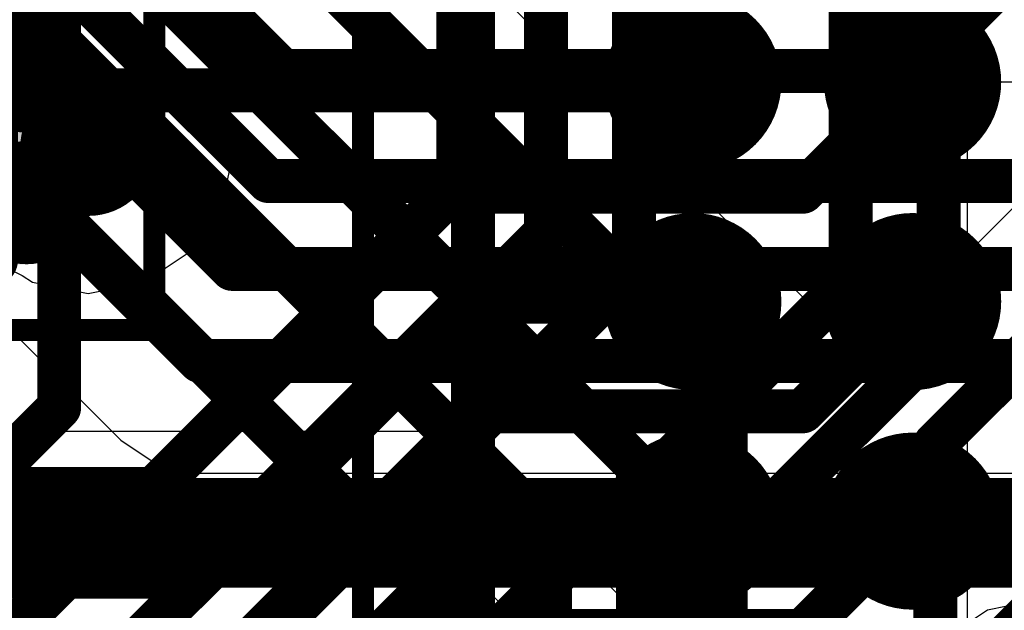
# Model space of a CAD drawing. Header units: millimetres. Extents: x -2 to 68, y -2 to 27.4.
# Tile 332 of 594: x 28.1 to 30.3, y 14.3 to 15.6. Entities that reach past the tile are written whole.
import ezdxf

# ---------------------------------------------------------------- set-up
doc = ezdxf.new("R2010")
doc.units = ezdxf.units.MM
for name, color, linetype in [('BottomLayer', 5, 'Continuous'), ('BottomPaste', 16, 'Continuous'), ('BottomSolder', 6, 'Continuous'), ('Mechanical13', 56, 'Continuous'), ('Mechanical15', 56, 'Continuous'), ('MidLayer2', 76, 'Continuous'), ('MidLayer3', 90, 'Continuous'), ('MidLayer5', 130, 'Continuous'), ('MidLayer6', 216, 'Continuous'), ('MidLayer7', 6, 'Continuous'), ('TopLayer', 1, 'Continuous'), ('TopPaste', 8, 'Continuous'), ('TopSolder', 216, 'Continuous')]:
    doc.layers.add(name, color=color, linetype=linetype)

# ---------------------------------------------------------------- blocks, each defined once
blk = doc.blocks.new('SDINBDG4_16G_F_________1_B_51')
at = {"layer": 'BottomLayer', "const_width": 0.125}
blk.add_lwpolyline([(3.1875, -3.25, 1), (3.3125, -3.25, 1)], format="xyb", close=True, dxfattribs=at)
at = {"layer": 'BottomPaste', "const_width": 0.125}
blk.add_lwpolyline([(3.1875, -3.25, 1), (3.3125, -3.25, 1)], format="xyb", close=True, dxfattribs=at)
at = {"layer": 'BottomSolder', "const_width": 0.155}
blk.add_lwpolyline([(3.1725, -3.25, 1), (3.3275, -3.25, 1)], format="xyb", close=True, dxfattribs=at)
blk = doc.blocks.new('BGA486C50P27X27_1400X1400X125_227')
at = {"layer": 'Mechanical13', "const_width": 0.1}
blk.add_lwpolyline([(-7, 7), (7, 7)], dxfattribs=at)
at = {"layer": 'Mechanical15', "const_width": 0.05}
blk.add_lwpolyline([(-7.25, 7.25), (7.25, 7.25)], dxfattribs=at)
at = {"layer": 'TopLayer', "const_width": 0.1}
for points in [[(-1.05, 6.5, 1), (-0.95, 6.5, 1)], [(-0.55, 6.5, 1), (-0.45, 6.5, 1)], [(-0.05, 6.5, 1), (0.05, 6.5, 1)], [(-1.05, 6, 1), (-0.95, 6, 1)], [(-0.55, 6, 1), (-0.45, 6, 1)], [(-0.05, 6, 1), (0.05, 6, 1)]]:
    blk.add_lwpolyline(points, format="xyb", close=True, dxfattribs=at)
at = {"layer": 'TopPaste', "const_width": 0.1}
for points in [[(-1.05, 6.5, 1), (-0.95, 6.5, 1)], [(-0.55, 6.5, 1), (-0.45, 6.5, 1)], [(-0.05, 6.5, 1), (0.05, 6.5, 1)], [(-1.05, 6, 1), (-0.95, 6, 1)], [(-0.55, 6, 1), (-0.45, 6, 1)], [(-0.05, 6, 1), (0.05, 6, 1)]]:
    blk.add_lwpolyline(points, format="xyb", close=True, dxfattribs=at)
at = {"layer": 'TopSolder', "const_width": 0.2016}
for points in [[(-1.1008, 6.5, 1), (-0.8992, 6.5, 1)], [(-0.6008, 6.5, 1), (-0.3992, 6.5, 1)], [(-0.1008, 6.5, 1), (0.1008, 6.5, 1)], [(-1.1008, 6, 1), (-0.8992, 6, 1)], [(-0.6008, 6, 1), (-0.3992, 6, 1)], [(-0.1008, 6, 1), (0.1008, 6, 1)]]:
    blk.add_lwpolyline(points, format="xyb", close=True, dxfattribs=at)
blk = doc.blocks.new('RES_0402_254')
at = {"layer": 'Mechanical13', "const_width": 0.12}
for points in [[(-0.53, 0.28), (-0.53, -0.28)], [(0.53, 0.28), (-0.53, 0.28)], [(0.53, 0.28), (0.53, -0.28)], [(0.53, -0.28), (-0.53, -0.28)]]:
    blk.add_lwpolyline(points, dxfattribs=at)
at = {"layer": 'Mechanical13', "const_width": 0.06}
for points in [[(-0.56, 0.28, 1), (-0.5, 0.28, 1)], [(-0.56, 0.28, 1), (-0.5, 0.28, 1)], [(0.5, 0.28, 1), (0.56, 0.28, 1)], [(0.5, 0.28, 1), (0.56, 0.28, 1)], [(-0.56, -0.28, 1), (-0.5, -0.28, 1)], [(-0.56, -0.28, 1), (-0.5, -0.28, 1)], [(0.5, -0.28, 1), (0.56, -0.28, 1)], [(0.5, -0.28, 1), (0.56, -0.28, 1)]]:
    blk.add_lwpolyline(points, format="xyb", close=True, dxfattribs=at)
at = {"layer": 'Mechanical15', "const_width": 0.05}
for points in [[(-0.9, 0.44), (-0.9, -0.44)], [(0.9, 0.44), (-0.9, 0.44)], [(0.9, 0.44), (0.9, -0.44)], [(0, 0.22), (0, -0.22)], [(0.22, 0), (-0.22, 0)], [(0.9, -0.44), (-0.9, -0.44)]]:
    blk.add_lwpolyline(points, dxfattribs=at)
at = {"layer": 'Mechanical15'}
for points, const_width in [([(-0.9125, 0.44, 1), (-0.8875, 0.44, 1)], 0.025), ([(-0.9125, 0.44, 1), (-0.8875, 0.44, 1)], 0.025), ([(0.8875, 0.44, 1), (0.9125, 0.44, 1)], 0.025), ([(0.8875, 0.44, 1), (0.9125, 0.44, 1)], 0.025), ([(-0.0125, 0.22, 1), (0.0125, 0.22, 1)], 0.025), ([(0.165, 0, 1), (-0.165, 0, 1)], 0.05), ([(-0.2325, 0, 1), (-0.2075, 0, 1)], 0.025), ([(-0.1775, 0, 1), (-0.1525, 0, 1)], 0.025), ([(0.1525, 0, 1), (0.1775, 0, 1)], 0.025), ([(0.2075, 0, 1), (0.2325, 0, 1)], 0.025), ([(-0.0125, -0.22, 1), (0.0125, -0.22, 1)], 0.025), ([(-0.9125, -0.44, 1), (-0.8875, -0.44, 1)], 0.025), ([(-0.9125, -0.44, 1), (-0.8875, -0.44, 1)], 0.025), ([(0.8875, -0.44, 1), (0.9125, -0.44, 1)], 0.025), ([(0.8875, -0.44, 1), (0.9125, -0.44, 1)], 0.025)]:
    blk.add_lwpolyline(points, format="xyb", close=True, dxfattribs=dict(at, const_width=const_width))
at = {"layer": 'TopLayer', "const_width": 0.1402}
for points in [[(-0.6799, 0.1498, 1), (-0.5396, 0.1498, 1)], [(-0.4104, 0.1498, 1), (-0.2701, 0.1498, 1)], [(0.2701, 0.1498, 1), (0.4104, 0.1498, 1)], [(0.5396, 0.1498, 1), (0.6799, 0.1498, 1)], [(-0.6799, -0.1498, 1), (-0.5396, -0.1498, 1)], [(-0.4104, -0.1498, 1), (-0.2701, -0.1498, 1)], [(0.2701, -0.1498, 1), (0.4104, -0.1498, 1)], [(0.5396, -0.1498, 1), (0.6799, -0.1498, 1)]]:
    blk.add_lwpolyline(points, format="xyb", close=True, dxfattribs=at)
at = {"layer": 'TopLayer'}
for points in [[(-0.3403, 0.29), (-0.6097, 0.29), (-0.3403, -0.29), (-0.6097, -0.29)], [(0.3403, -0.29), (0.6097, -0.29), (0.3403, 0.29), (0.6097, 0.29)], [(-0.2, 0.1498), (-0.75, 0.1498), (-0.2, -0.1498), (-0.75, -0.1498)], [(0.2, -0.1498), (0.75, -0.1498), (0.2, 0.1498), (0.75, 0.1498)]]:
    blk.add_solid(points, dxfattribs=at)
at = {"layer": 'TopPaste', "const_width": 0.1402}
for points in [[(-0.6799, 0.1498, 1), (-0.5396, 0.1498, 1)], [(-0.4104, 0.1498, 1), (-0.2701, 0.1498, 1)], [(0.2701, 0.1498, 1), (0.4104, 0.1498, 1)], [(0.5396, 0.1498, 1), (0.6799, 0.1498, 1)], [(-0.6799, -0.1498, 1), (-0.5396, -0.1498, 1)], [(-0.4104, -0.1498, 1), (-0.2701, -0.1498, 1)], [(0.2701, -0.1498, 1), (0.4104, -0.1498, 1)], [(0.5396, -0.1498, 1), (0.6799, -0.1498, 1)]]:
    blk.add_lwpolyline(points, format="xyb", close=True, dxfattribs=at)
at = {"layer": 'TopPaste'}
for points in [[(-0.3403, 0.29), (-0.6097, 0.29), (-0.3403, -0.29), (-0.6097, -0.29)], [(0.3403, -0.29), (0.6097, -0.29), (0.3403, 0.29), (0.6097, 0.29)], [(-0.2, 0.1498), (-0.75, 0.1498), (-0.2, -0.1498), (-0.75, -0.1498)], [(0.2, -0.1498), (0.75, -0.1498), (0.2, 0.1498), (0.75, 0.1498)]]:
    blk.add_solid(points, dxfattribs=at)
at = {"layer": 'TopSolder', "const_width": 0.1402}
for points in [[(-0.6799, 0.1498, 1), (-0.5396, 0.1498, 1)], [(-0.4104, 0.1498, 1), (-0.2701, 0.1498, 1)], [(0.2701, 0.1498, 1), (0.4104, 0.1498, 1)], [(0.5396, 0.1498, 1), (0.6799, 0.1498, 1)], [(-0.6799, -0.1498, 1), (-0.5396, -0.1498, 1)], [(-0.4104, -0.1498, 1), (-0.2701, -0.1498, 1)], [(0.2701, -0.1498, 1), (0.4104, -0.1498, 1)], [(0.5396, -0.1498, 1), (0.6799, -0.1498, 1)]]:
    blk.add_lwpolyline(points, format="xyb", close=True, dxfattribs=at)
at = {"layer": 'TopSolder'}
for points in [[(-0.3403, 0.29), (-0.6097, 0.29), (-0.3403, -0.29), (-0.6097, -0.29)], [(0.3403, -0.29), (0.6097, -0.29), (0.3403, 0.29), (0.6097, 0.29)], [(-0.2, 0.1498), (-0.75, 0.1498), (-0.2, -0.1498), (-0.75, -0.1498)], [(0.2, -0.1498), (0.75, -0.1498), (0.2, 0.1498), (0.75, 0.1498)]]:
    blk.add_solid(points, dxfattribs=at)

msp = doc.modelspace()

# ---------------------------------------------------------------- linework, layer by layer
at = {"layer": 'BottomLayer'}
for p, q in [((30.25, 12.2605), (30.25, 19.4705)), ((28.4919, 15.6), (28.5404, 15.6996)), ((28.5404, 15.5004), (28.4919, 15.6)), ((28.5561, 15.4768), (28.5404, 15.5004)), ((28.5814, 15.35), (28.5561, 15.4768)), ((28.5561, 15.2232), (28.5814, 15.35)), ((28.4843, 15.1157), (28.5561, 15.2232)), ((28, 15.1081), (28.0996, 15.0596)), ((28.3768, 15.0439), (28.4843, 15.1157)), ((28.0996, 15.0596), (28.1232, 15.0439)), ((28.1232, 15.0439), (28.25, 15.0186)), ((28.25, 15.0186), (28.3768, 15.0439))]:
    msp.add_line(p, q, dxfattribs=at)
at = {"layer": 'MidLayer2'}
for p, q in [((30.0878, 15.4967), (30.0927, 15.5)), ((30.0927, 15.5), (30.7, 15.5)), ((28.0428, 15.4773), (29.9902, 15.4773)), ((29.9902, 15.4773), (30.0878, 15.4967)), ((30.3928, 14.3168), (30.2952, 14.2974)), ((30.2952, 14.2974), (30.2125, 14.2422))]:
    msp.add_line(p, q, dxfattribs=at)
at = {"layer": 'MidLayer3', "const_width": 0.1}
for points in [[(30.1845, 14.9111), (30.1845, 20.1024)], [(29.984, 15.0506), (29.984, 19.645)], [(28.1837, 14.7587), (28.1837, 17.3488)], [(29.4914, 15.0744), (29.4914, 16.1476)], [(30, 13.9), (32.241, 16.141)], [(29.2914, 15.1573), (29.2914, 16.0648)], [(29.0914, 15.2664), (29.0914, 15.9819)], [(27.23, 13.405), (29.0914, 15.2664)], [(27.4493, 13.3151), (29.2914, 15.1573)], [(27.6493, 13.2323), (29.4914, 15.0744)], [(29.084, 14.1506), (29.984, 15.0506)], [(29.284, 14.0106), (30.1845, 14.9111)], [(26.3472, 12.9222), (28.1837, 14.7587)]]:
    msp.add_lwpolyline(points, dxfattribs=at)
at = {"layer": 'MidLayer3', "const_width": 0.05}
for points in [[(29.0664, 15.2664, 1), (29.1164, 15.2664, 1)], [(29.0664, 15.2664, 1), (29.1164, 15.2664, 1)], [(29.2664, 15.1573, 1), (29.3164, 15.1573, 1)], [(29.2664, 15.1573, 1), (29.3164, 15.1573, 1)], [(29.4664, 15.0744, 1), (29.5164, 15.0744, 1)], [(29.4664, 15.0744, 1), (29.5164, 15.0744, 1)], [(29.959, 15.0506, 1), (30.009, 15.0506, 1)], [(29.959, 15.0506, 1), (30.009, 15.0506, 1)], [(30.1595, 14.9111, 1), (30.2095, 14.9111, 1)], [(30.1595, 14.9111, 1), (30.2095, 14.9111, 1)], [(28.1587, 14.7587, 1), (28.2087, 14.7587, 1)], [(28.1587, 14.7587, 1), (28.2087, 14.7587, 1)]]:
    msp.add_lwpolyline(points, format="xyb", close=True, dxfattribs=at)
at = {"layer": 'MidLayer5'}
for p, q in [((29.8802, 15.0052), (28.7322, 16.1533)), ((30.749, 15.6087), (30.0646, 14.9243)), ((29.9172, 14.95), (29.8802, 15.0052)), ((30.0249, 14.9238), (29.9172, 14.95)), ((30.0646, 14.9243), (30.0249, 14.9238))]:
    msp.add_line(p, q, dxfattribs=at)
at = {"layer": 'MidLayer5', "const_width": 0.1}
for points in [[(27.8824, 16.6426), (29.7, 14.825)], [(27.562, 16.563), (29.5, 14.625)], [(27.252, 16.523), (29.3, 14.475)], [(27.034, 16.341), (29.0796, 14.2954)], [(30.1765, 14.6757), (31.0515, 15.5508)], [(29.7, 12.7118), (29.7, 14.825)], [(30.1765, 12.5182), (30.1765, 14.6757)], [(29.5, 12.629), (29.5, 14.625)], [(29.3, 12.334), (29.3, 14.475)], [(29.0796, 11.5794), (29.0796, 14.2954)]]:
    msp.add_lwpolyline(points, dxfattribs=at)
at = {"layer": 'MidLayer5', "const_width": 0.05}
for points in [[(29.675, 14.825, 1), (29.725, 14.825, 1)], [(29.675, 14.825, 1), (29.725, 14.825, 1)], [(30.1515, 14.6757, 1), (30.2015, 14.6757, 1)], [(30.1515, 14.6757, 1), (30.2015, 14.6757, 1)], [(29.475, 14.625, 1), (29.525, 14.625, 1)], [(29.475, 14.625, 1), (29.525, 14.625, 1)], [(29.275, 14.475, 1), (29.325, 14.475, 1)], [(29.275, 14.475, 1), (29.325, 14.475, 1)], [(29.0546, 14.2954, 1), (29.1046, 14.2954, 1)], [(29.0546, 14.2954, 1), (29.1046, 14.2954, 1)]]:
    msp.add_lwpolyline(points, format="xyb", close=True, dxfattribs=at)
at = {"layer": 'MidLayer6'}
for p, q in [((26.4575, 16.5506), (28.3239, 14.6842)), ((28.3239, 14.6842), (28.4066, 14.6289)), ((28.4066, 14.6289), (28.5042, 14.6095)), ((28.5042, 14.6095), (31.6051, 14.6095))]:
    msp.add_line(p, q, dxfattribs=at)
for points, const_width in [([(26.8802, 17.337), (28.6921, 15.525)], 0.1), ([(26.6172, 17.3172), (28.66, 15.2743)], 0.1), ([(26.619, 17.0325), (28.5771, 15.0743)], 0.1), ([(26.5631, 16.8055), (28.5042, 14.8644)], 0.1), ([(30.125, 15.525), (30.5972, 15.9972)], 0.1), ([(28.6922, 15.525), (30.125, 15.525)], 0.1), ([(28.66, 15.2743), (31.4493, 15.2743)], 0.1), ([(28.5771, 15.0743), (31.5322, 15.0743)], 0.1), ([(28.5042, 14.8644), (31.6051, 14.8644)], 0.1), ([(24.7832, 14.4735), (34.5305, 14.4735)], 0.25)]:
    msp.add_lwpolyline(points, dxfattribs=dict(at, const_width=const_width))
at = {"layer": 'MidLayer6', "const_width": 0.05}
for points in [[(28.6672, 15.525, 1), (28.7172, 15.525, 1)], [(28.6672, 15.525, 1), (28.7171, 15.525, 1)], [(30.1, 15.525, 1), (30.15, 15.525, 1)], [(30.1, 15.525, 1), (30.15, 15.525, 1)], [(28.635, 15.2743, 1), (28.685, 15.2743, 1)], [(28.635, 15.2743, 1), (28.685, 15.2743, 1)], [(28.5521, 15.0743, 1), (28.6021, 15.0743, 1)], [(28.5521, 15.0743, 1), (28.6021, 15.0743, 1)], [(28.4792, 14.8644, 1), (28.5292, 14.8644, 1)], [(28.4792, 14.8644, 1), (28.5292, 14.8644, 1)]]:
    msp.add_lwpolyline(points, format="xyb", close=True, dxfattribs=at)
at = {"layer": 'MidLayer7'}
for p, q in [((29, 14.7039), (27.4756, 14.7039)), ((29.078, 14.6884), (29, 14.7039)), ((29.1442, 14.6442), (29.078, 14.6884)), ((30.2674, 13.521), (29.1442, 14.6442)), ((24.4499, 14.5), (29, 14.5)), ((29, 14.5), (30.75, 12.75))]:
    msp.add_line(p, q, dxfattribs=at)
at = {"layer": 'TopLayer', "const_width": 0.1}
for points in [[(29.6059, 15.4809), (29.625, 15.5)], [(29.875, 15.25), (30.125, 15.5)], [(27.975, 15.375), (28.0809, 15.4809)], [(28.0809, 15.4809), (28.978, 15.4809)], [(28.978, 15.4809), (29.6059, 15.4809)], [(28.3985, 14.5731), (29.0754, 15.25)], [(29.0754, 15.25), (29.875, 15.25)], [(28.4813, 14.3731), (29.1082, 15)], [(29.1082, 15), (29.625, 15)], [(29.875, 14.75), (30.125, 15)], [(28.5642, 14.1731), (29.1411, 14.75)], [(29.1411, 14.75), (29.875, 14.75)], [(26.6822, 14.5731), (28.3985, 14.5731)], [(28.647, 13.9731), (29.1704, 14.4965)], [(29.1704, 14.4965), (29.6215, 14.4965)], [(29.6215, 14.4965), (29.625, 14.5)], [(29.875, 14.25), (30.125, 14.5)], [(26.5993, 14.3731), (28.4813, 14.3731)], [(28.7299, 13.7731), (29.2067, 14.25)], [(29.2067, 14.25), (29.875, 14.25)]]:
    msp.add_lwpolyline(points, dxfattribs=at)
at = {"layer": 'TopLayer', "const_width": 0.05}
for points in [[(29.6, 15.5, 1), (29.65, 15.5, 1)], [(30.1, 15.5, 1), (30.15, 15.5, 1)], [(28.0559, 15.4809, 1), (28.1059, 15.4809, 1)], [(28.0559, 15.4809, 1), (28.1059, 15.4809, 1)], [(28.953, 15.4809, 1), (29.003, 15.4809, 1)], [(28.953, 15.4809, 1), (29.003, 15.4809, 1)], [(29.5809, 15.4809, 1), (29.6309, 15.4809, 1)], [(29.5809, 15.4809, 1), (29.6309, 15.4809, 1)], [(29.0504, 15.25, 1), (29.1004, 15.25, 1)], [(29.0504, 15.25, 1), (29.1004, 15.25, 1)], [(29.85, 15.25, 1), (29.9, 15.25, 1)], [(29.85, 15.25, 1), (29.9, 15.25, 1)], [(29.0832, 15, 1), (29.1332, 15, 1)], [(29.0832, 15, 1), (29.1332, 15, 1)], [(29.6, 15, 1), (29.65, 15, 1)], [(30.1, 15, 1), (30.15, 15, 1)], [(29.1161, 14.75, 1), (29.1661, 14.75, 1)], [(29.1161, 14.75, 1), (29.1661, 14.75, 1)], [(29.85, 14.75, 1), (29.9, 14.75, 1)], [(29.85, 14.75, 1), (29.9, 14.75, 1)], [(28.3735, 14.5731, 1), (28.4235, 14.5731, 1)], [(28.3735, 14.5731, 1), (28.4235, 14.5731, 1)], [(29.1454, 14.4965, 1), (29.1954, 14.4965, 1)], [(29.1454, 14.4965, 1), (29.1954, 14.4965, 1)], [(29.5965, 14.4965, 1), (29.6465, 14.4965, 1)], [(29.5965, 14.4965, 1), (29.6465, 14.4965, 1)], [(29.6, 14.5, 1), (29.65, 14.5, 1)], [(30.1, 14.5, 1), (30.15, 14.5, 1)], [(28.4563, 14.3731, 1), (28.5063, 14.3731, 1)], [(28.4563, 14.3731, 1), (28.5063, 14.3731, 1)], [(29.1817, 14.25, 1), (29.2317, 14.25, 1)], [(29.1817, 14.25, 1), (29.2317, 14.25, 1)], [(29.85, 14.25, 1), (29.9, 14.25, 1)], [(29.85, 14.25, 1), (29.9, 14.25, 1)]]:
    msp.add_lwpolyline(points, format="xyb", close=True, dxfattribs=at)

# ---------------------------------------------------------------- block references
msp.add_blockref('SDINBDG4_16G_F_________1_B_51', (25, 18.6))
for name, p, rotation in [('BGA486C50P27X27_1400X1400X125_227', (36.125, 15.5), 90), ('RES_0402_254', (27.5, 15.375), 180)]:
    msp.add_blockref(name, p, dxfattribs=dict(rotation=rotation))

doc.saveas('drawing.dxf')
